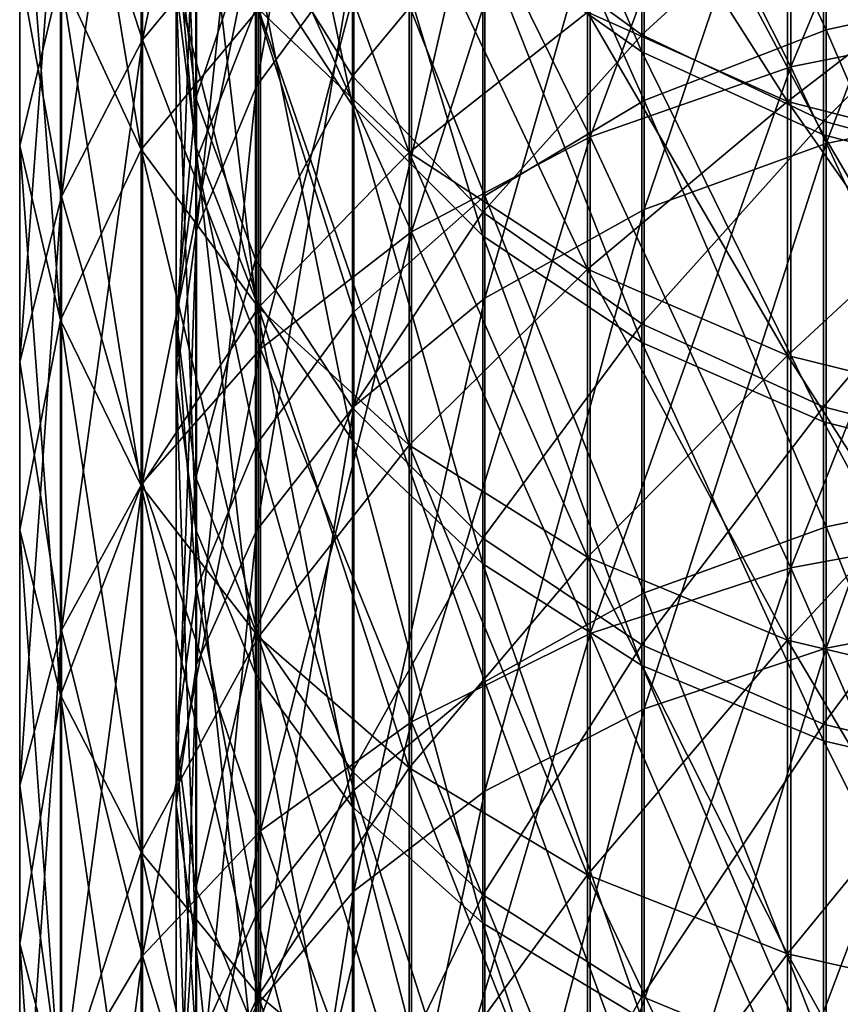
# Model space of a CAD drawing. Header units: millimetres. Extents: x -198 to 325, y 0 to 239.
# Tile 454 of 468: x 135 to 145, y 164 to 176. Entities that reach past the tile are written whole.
import ezdxf

# ---------------------------------------------------------------- set-up
doc = ezdxf.new("R2010")
doc.units = ezdxf.units.MM
doc.header["$LTSCALE"] = 65.185185
doc.layers.add('659', color=7, linetype='CONTINUOUS')
doc.layers.add('660', color=7, linetype='CONTINUOUS')

msp = doc.modelspace()

# ---------------------------------------------------------------- linework, layer by layer
at = {"layer": '659', "color": 7, "linetype": 'CONTINUOUS', "true_color": 0xe0f2ff}
for points in [[(139.205, 182.015, 190.053), (139.205, 176.826, 196.494), (137.998, 175.184, 194.957), (139.205, 182.015, 190.053)], [(137.998, 180.272, 188.631), (139.205, 182.015, 190.053), (137.998, 175.184, 194.957), (137.998, 180.272, 188.631)], [(145.056, 175.884, 27.37), (145.056, 181.625, 33.772), (142.803, 180.695, 34.527), (145.056, 175.884, 27.37)], [(145.056, 175.884, 27.37), (147.499, 176.42, 26.87), (145.056, 181.625, 33.772), (145.056, 175.884, 27.37)], [(137, 180.857, 179.101), (137, 176.41, 185.482), (137.247, 174.44, 183.877), (137, 180.857, 179.101)], [(137.247, 178.782, 177.634), (137, 180.857, 179.101), (137.247, 174.44, 183.877), (137.247, 178.782, 177.634)], [(147.499, 180.852, 200.267), (147.499, 174.975, 206.613), (145.056, 174.475, 206.075), (147.499, 180.852, 200.267)], [(145.056, 180.316, 199.765), (147.499, 180.852, 200.267), (145.056, 174.475, 206.075), (145.056, 180.316, 199.765)], [(142.803, 175.008, 28.187), (142.803, 180.695, 34.527), (140.827, 179.443, 35.545), (142.803, 175.008, 28.187)], [(142.803, 175.008, 28.187), (145.056, 175.884, 27.37), (142.803, 180.695, 34.527), (142.803, 175.008, 28.187)], [(137.985, 180.609, 169.842), (137.985, 176.786, 176.223), (139.185, 174.946, 174.924), (137.985, 180.609, 169.842)], [(139.185, 178.685, 168.671), (137.985, 180.609, 169.842), (139.185, 174.946, 174.924), (139.185, 178.685, 168.671)], [(137.998, 180.272, 188.631), (137.998, 175.184, 194.957), (137.254, 173.401, 193.288), (137.998, 180.272, 188.631)], [(137.254, 178.38, 187.088), (137.998, 180.272, 188.631), (137.254, 173.401, 193.288), (137.254, 178.38, 187.088)], [(140.802, 180.243, 161.274), (140.802, 176.998, 167.645), (142.773, 175.613, 166.803), (140.802, 180.243, 161.274)], [(142.773, 178.804, 160.529), (140.802, 180.243, 161.274), (142.773, 175.613, 166.803), (142.773, 178.804, 160.529)], [(145.056, 180.316, 199.765), (145.056, 174.475, 206.075), (142.803, 173.659, 205.198), (145.056, 180.316, 199.765)], [(142.803, 179.442, 198.946), (145.056, 180.316, 199.765), (142.803, 173.659, 205.198), (142.803, 179.442, 198.946)], [(140.827, 173.828, 29.288), (140.827, 179.443, 35.545), (139.205, 177.915, 36.786), (140.827, 173.828, 29.288)], [(140.827, 173.828, 29.288), (142.803, 175.008, 28.187), (140.827, 179.443, 35.545), (140.827, 173.828, 29.288)], [(142.803, 179.442, 198.946), (142.803, 173.659, 205.198), (140.827, 172.558, 204.016), (142.803, 179.442, 198.946)], [(140.827, 178.263, 197.841), (142.803, 179.442, 198.946), (140.827, 172.558, 204.016), (140.827, 178.263, 197.841)], [(137.247, 175.035, 48.927), (137, 177.11, 47.463), (137.247, 179.322, 55.208), (137.247, 175.035, 48.927)], [(137.247, 175.035, 48.927), (137.247, 179.322, 55.208), (137.985, 177.235, 56.477), (137.247, 175.035, 48.927)], [(137.254, 174.277, 39.743), (137.254, 179.185, 46), (137, 177.11, 47.463), (137.254, 174.277, 39.743)], [(137.254, 174.277, 39.743), (137.998, 176.17, 38.204), (137.254, 179.185, 46), (137.254, 174.277, 39.743)], [(139.185, 175.311, 57.646), (137.985, 177.235, 56.477), (139.185, 179.01, 63.921), (139.185, 175.311, 57.646)], [(139.185, 175.311, 57.646), (139.185, 179.01, 63.921), (140.802, 177.258, 64.829), (139.185, 175.311, 57.646)], [(142.773, 175.82, 65.575), (140.802, 177.258, 64.829), (142.773, 178.986, 71.862), (142.773, 175.82, 65.575)], [(142.773, 175.82, 65.575), (142.773, 178.986, 71.862), (145.023, 177.882, 72.341), (142.773, 175.82, 65.575)], [(137.247, 178.782, 177.634), (137.247, 174.44, 183.877), (137.985, 172.545, 182.334), (137.247, 178.782, 177.634)], [(137.985, 176.786, 176.223), (137.247, 178.782, 177.634), (137.985, 172.545, 182.334), (137.985, 176.786, 176.223)], [(142.773, 178.804, 160.529), (142.773, 175.613, 166.803), (145.023, 174.584, 166.178), (142.773, 178.804, 160.529)], [(145.023, 177.735, 159.975), (142.773, 178.804, 160.529), (145.023, 174.584, 166.178), (145.023, 177.735, 159.975)], [(139.185, 178.685, 168.671), (139.185, 174.946, 174.924), (140.802, 173.333, 173.784), (139.185, 178.685, 168.671)], [(140.802, 176.998, 167.645), (139.185, 178.685, 168.671), (140.802, 173.333, 173.784), (140.802, 176.998, 167.645)], [(137.254, 178.38, 187.088), (137.254, 173.401, 193.288), (137, 171.546, 191.552), (137.254, 178.38, 187.088)], [(137, 176.41, 185.482), (137.254, 178.38, 187.088), (137, 171.546, 191.552), (137, 176.41, 185.482)], [(140.827, 178.263, 197.841), (140.827, 172.558, 204.016), (139.205, 171.216, 202.574), (140.827, 178.263, 197.841)], [(139.205, 176.826, 196.494), (140.827, 178.263, 197.841), (139.205, 171.216, 202.574), (139.205, 176.826, 196.494)], [(139.205, 172.388, 30.631), (139.205, 177.915, 36.786), (137.998, 176.17, 38.204), (139.205, 172.388, 30.631)], [(139.205, 172.388, 30.631), (140.827, 173.828, 29.288), (139.205, 177.915, 36.786), (139.205, 172.388, 30.631)], [(145.023, 174.752, 66.128), (142.773, 175.82, 65.575), (145.023, 177.882, 72.341), (145.023, 174.752, 66.128)], [(145.023, 174.752, 66.128), (145.023, 177.882, 72.341), (147.464, 177.202, 72.637), (145.023, 174.752, 66.128)], [(145.023, 177.735, 159.975), (145.023, 174.584, 166.178), (147.464, 173.95, 165.793), (145.023, 177.735, 159.975)], [(147.464, 177.077, 159.634), (145.023, 177.735, 159.975), (147.464, 173.95, 165.793), (147.464, 177.077, 159.634)], [(137.985, 173.039, 50.335), (137.247, 175.035, 48.927), (137.985, 177.235, 56.477), (137.985, 173.039, 50.335)], [(137.985, 173.039, 50.335), (137.985, 177.235, 56.477), (139.185, 175.311, 57.646), (137.985, 173.039, 50.335)], [(140.802, 173.625, 58.671), (139.185, 175.311, 57.646), (140.802, 177.258, 64.829), (140.802, 173.625, 58.671)], [(140.802, 173.625, 58.671), (140.802, 177.258, 64.829), (142.773, 175.82, 65.575), (140.802, 173.625, 58.671)], [(147.464, 174.094, 66.469), (145.023, 174.752, 66.128), (147.464, 177.202, 72.637), (147.464, 174.094, 66.469)], [(137, 172.307, 41.344), (137.254, 174.277, 39.743), (137, 177.11, 47.463), (137, 172.307, 41.344)], [(137, 172.307, 41.344), (137, 177.11, 47.463), (137.247, 175.035, 48.927), (137, 172.307, 41.344)], [(140.802, 176.998, 167.645), (140.802, 173.333, 173.784), (142.773, 172.009, 172.85), (140.802, 176.998, 167.645)], [(142.773, 175.613, 166.803), (140.802, 176.998, 167.645), (142.773, 172.009, 172.85), (142.773, 175.613, 166.803)], [(137.985, 176.786, 176.223), (137.985, 172.545, 182.334), (139.185, 170.798, 180.911), (137.985, 176.786, 176.223)], [(139.185, 174.946, 174.924), (137.985, 176.786, 176.223), (139.185, 170.798, 180.911), (139.185, 174.946, 174.924)], [(139.205, 176.826, 196.494), (139.205, 171.216, 202.574), (137.998, 169.682, 200.927), (139.205, 176.826, 196.494)], [(137.998, 175.184, 194.957), (139.205, 176.826, 196.494), (137.998, 169.682, 200.927), (137.998, 175.184, 194.957)], [(147.499, 170.227, 20.833), (147.499, 176.42, 26.87), (145.056, 175.884, 27.37), (147.499, 170.227, 20.833)], [(137, 176.41, 185.482), (137, 171.546, 191.552), (137.247, 169.69, 189.816), (137, 176.41, 185.482)], [(137.247, 174.44, 183.877), (137, 176.41, 185.482), (137.247, 169.69, 189.816), (137.247, 174.44, 183.877)], [(137.998, 170.745, 32.164), (137.998, 176.17, 38.204), (137.254, 174.277, 39.743), (137.998, 170.745, 32.164)], [(137.998, 170.745, 32.164), (139.205, 172.388, 30.631), (137.998, 176.17, 38.204), (137.998, 170.745, 32.164)], [(142.773, 172.241, 59.513), (140.802, 173.625, 58.671), (142.773, 175.82, 65.575), (142.773, 172.241, 59.513)], [(142.773, 172.241, 59.513), (142.773, 175.82, 65.575), (145.023, 174.752, 66.128), (142.773, 172.241, 59.513)], [(145.056, 169.726, 21.369), (145.056, 175.884, 27.37), (142.803, 175.008, 28.187), (145.056, 169.726, 21.369)], [(145.056, 169.726, 21.369), (147.499, 170.227, 20.833), (145.056, 175.884, 27.37), (145.056, 169.726, 21.369)], [(142.773, 175.613, 166.803), (142.773, 172.009, 172.85), (145.023, 171.025, 172.156), (142.773, 175.613, 166.803)], [(145.023, 174.584, 166.178), (142.773, 175.613, 166.803), (145.023, 171.025, 172.156), (145.023, 174.584, 166.178)], [(139.185, 171.2, 51.633), (137.985, 173.039, 50.335), (139.185, 175.311, 57.646), (139.185, 171.2, 51.633)], [(139.185, 171.2, 51.633), (139.185, 175.311, 57.646), (140.802, 173.625, 58.671), (139.185, 171.2, 51.633)], [(137.998, 175.184, 194.957), (137.998, 169.682, 200.927), (137.254, 168.018, 199.141), (137.998, 175.184, 194.957)], [(137.254, 173.401, 193.288), (137.998, 175.184, 194.957), (137.254, 168.018, 199.141), (137.254, 173.401, 193.288)], [(137.247, 170.337, 42.946), (137, 172.307, 41.344), (137.247, 175.035, 48.927), (137.247, 170.337, 42.946)], [(137.247, 170.337, 42.946), (137.247, 175.035, 48.927), (137.985, 173.039, 50.335), (137.247, 170.337, 42.946)], [(142.803, 168.908, 22.243), (142.803, 175.008, 28.187), (140.827, 173.828, 29.288), (142.803, 168.908, 22.243)], [(142.803, 168.908, 22.243), (145.056, 169.726, 21.369), (142.803, 175.008, 28.187), (142.803, 168.908, 22.243)], [(147.499, 174.975, 206.613), (147.499, 168.686, 212.55), (145.056, 168.223, 211.979), (147.499, 174.975, 206.613)], [(145.056, 174.475, 206.075), (147.499, 174.975, 206.613), (145.056, 168.223, 211.979), (145.056, 174.475, 206.075)], [(139.185, 174.946, 174.924), (139.185, 170.798, 180.911), (140.802, 169.266, 179.665), (139.185, 174.946, 174.924)], [(140.802, 173.333, 173.784), (139.185, 174.946, 174.924), (140.802, 169.266, 179.665), (140.802, 173.333, 173.784)], [(145.023, 171.213, 60.138), (142.773, 172.241, 59.513), (145.023, 174.752, 66.128), (145.023, 171.213, 60.138)], [(145.023, 171.213, 60.138), (145.023, 174.752, 66.128), (147.464, 174.094, 66.469), (145.023, 171.213, 60.138)], [(145.056, 174.475, 206.075), (145.056, 168.223, 211.979), (142.803, 167.469, 211.048), (145.056, 174.475, 206.075)], [(142.803, 173.659, 205.198), (145.056, 174.475, 206.075), (142.803, 167.469, 211.048), (142.803, 173.659, 205.198)], [(145.023, 174.584, 166.178), (145.023, 171.025, 172.156), (147.464, 170.419, 171.728), (145.023, 174.584, 166.178)], [(147.464, 173.95, 165.793), (145.023, 174.584, 166.178), (147.464, 170.419, 171.728), (147.464, 173.95, 165.793)], [(137.247, 174.44, 183.877), (137.247, 169.69, 189.816), (137.985, 167.904, 188.147), (137.247, 174.44, 183.877)], [(137.985, 172.545, 182.334), (137.247, 174.44, 183.877), (137.985, 167.904, 188.147), (137.985, 172.545, 182.334)], [(137.254, 168.961, 33.829), (137.254, 174.277, 39.743), (137, 172.307, 41.344), (137.254, 168.961, 33.829)], [(137.254, 168.961, 33.829), (137.998, 170.745, 32.164), (137.254, 174.277, 39.743), (137.254, 168.961, 33.829)], [(147.464, 170.58, 60.524), (145.023, 171.213, 60.138), (147.464, 174.094, 66.469), (147.464, 170.58, 60.524)], [(140.827, 167.806, 23.422), (140.827, 173.828, 29.288), (139.205, 172.388, 30.631), (140.827, 167.806, 23.422)], [(140.827, 167.806, 23.422), (142.803, 168.908, 22.243), (140.827, 173.828, 29.288), (140.827, 167.806, 23.422)], [(140.802, 169.587, 52.771), (139.185, 171.2, 51.633), (140.802, 173.625, 58.671), (140.802, 169.587, 52.771)], [(140.802, 169.587, 52.771), (140.802, 173.625, 58.671), (142.773, 172.241, 59.513), (140.802, 169.587, 52.771)], [(142.803, 173.659, 205.198), (142.803, 167.469, 211.048), (140.827, 166.451, 209.793), (142.803, 173.659, 205.198)], [(140.827, 172.558, 204.016), (142.803, 173.659, 205.198), (140.827, 166.451, 209.793), (140.827, 172.558, 204.016)], [(137.254, 173.401, 193.288), (137.254, 168.018, 199.141), (137, 166.285, 197.282), (137.254, 173.401, 193.288)], [(137, 171.546, 191.552), (137.254, 173.401, 193.288), (137, 166.285, 197.282), (137, 171.546, 191.552)], [(140.802, 173.333, 173.784), (140.802, 169.266, 179.665), (142.773, 168.008, 178.642), (140.802, 173.333, 173.784)], [(142.773, 172.009, 172.85), (140.802, 173.333, 173.784), (142.773, 168.008, 178.642), (142.773, 172.009, 172.85)], [(137.985, 168.442, 44.487), (137.247, 170.337, 42.946), (137.985, 173.039, 50.335), (137.985, 168.442, 44.487)], [(137.985, 168.442, 44.487), (137.985, 173.039, 50.335), (139.185, 171.2, 51.633), (137.985, 168.442, 44.487)], [(137.985, 172.545, 182.334), (137.985, 167.904, 188.147), (139.185, 166.258, 186.608), (137.985, 172.545, 182.334)], [(139.185, 170.798, 180.911), (137.985, 172.545, 182.334), (139.185, 166.258, 186.608), (139.185, 170.798, 180.911)], [(140.827, 172.558, 204.016), (140.827, 166.451, 209.793), (139.205, 165.21, 208.263), (140.827, 172.558, 204.016)], [(139.205, 171.216, 202.574), (140.827, 172.558, 204.016), (139.205, 165.21, 208.263), (139.205, 171.216, 202.574)], [(139.205, 166.461, 24.86), (139.205, 172.388, 30.631), (137.998, 170.745, 32.164), (139.205, 166.461, 24.86)], [(139.205, 166.461, 24.86), (140.827, 167.806, 23.422), (139.205, 172.388, 30.631), (139.205, 166.461, 24.86)], [(137, 167.105, 35.561), (137.254, 168.961, 33.829), (137, 172.307, 41.344), (137, 167.105, 35.561)], [(137, 167.105, 35.561), (137, 172.307, 41.344), (137.247, 170.337, 42.946), (137, 167.105, 35.561)], [(142.773, 168.264, 53.705), (140.802, 169.587, 52.771), (142.773, 172.241, 59.513), (142.773, 168.264, 53.705)], [(142.773, 168.264, 53.705), (142.773, 172.241, 59.513), (145.023, 171.213, 60.138), (142.773, 168.264, 53.705)], [(142.773, 172.009, 172.85), (142.773, 168.008, 178.642), (145.023, 167.074, 177.882), (142.773, 172.009, 172.85)], [(145.023, 171.025, 172.156), (142.773, 172.009, 172.85), (145.023, 167.074, 177.882), (145.023, 171.025, 172.156)], [(137, 171.546, 191.552), (137, 166.285, 197.282), (137.247, 164.552, 195.423), (137, 171.546, 191.552)], [(137.247, 169.69, 189.816), (137, 171.546, 191.552), (137.247, 164.552, 195.423), (137.247, 169.69, 189.816)], [(139.185, 166.695, 45.908), (137.985, 168.442, 44.487), (139.185, 171.2, 51.633), (139.185, 166.695, 45.908)], [(139.205, 171.216, 202.574), (139.205, 165.21, 208.263), (137.998, 163.793, 206.516), (139.205, 171.216, 202.574)], [(137.998, 169.682, 200.927), (139.205, 171.216, 202.574), (137.998, 163.793, 206.516), (137.998, 169.682, 200.927)], [(139.185, 166.695, 45.908), (139.185, 171.2, 51.633), (140.802, 169.587, 52.771), (139.185, 166.695, 45.908)], [(145.023, 167.281, 54.399), (142.773, 168.264, 53.705), (145.023, 171.213, 60.138), (145.023, 167.281, 54.399)], [(145.023, 167.281, 54.399), (145.023, 171.213, 60.138), (147.464, 170.58, 60.524), (145.023, 167.281, 54.399)], [(145.023, 171.025, 172.156), (145.023, 167.074, 177.882), (147.464, 166.499, 177.414), (145.023, 171.025, 172.156)], [(147.464, 170.419, 171.728), (145.023, 171.025, 172.156), (147.464, 166.499, 177.414), (147.464, 170.419, 171.728)], [(137.998, 164.926, 26.503), (137.998, 170.745, 32.164), (137.254, 168.961, 33.829), (137.998, 164.926, 26.503)], [(137.998, 164.926, 26.503), (139.205, 166.461, 24.86), (137.998, 170.745, 32.164), (137.998, 164.926, 26.503)], [(139.185, 170.798, 180.911), (139.185, 166.258, 186.608), (140.802, 164.815, 185.26), (139.185, 170.798, 180.911)], [(140.802, 169.266, 179.665), (139.185, 170.798, 180.911), (140.802, 164.815, 185.26), (140.802, 169.266, 179.665)], [(147.464, 166.676, 54.826), (145.023, 167.281, 54.399), (147.464, 170.58, 60.524), (147.464, 166.676, 54.826)], [(137.247, 165.249, 37.294), (137, 167.105, 35.561), (137.247, 170.337, 42.946), (137.247, 165.249, 37.294)], [(137.247, 165.249, 37.294), (137.247, 170.337, 42.946), (137.985, 168.442, 44.487), (137.247, 165.249, 37.294)], [(147.499, 163.642, 15.225), (147.499, 170.227, 20.833), (145.056, 169.726, 21.369), (147.499, 163.642, 15.225)], [(145.056, 163.179, 15.794), (145.056, 169.726, 21.369), (142.803, 168.908, 22.243), (145.056, 163.179, 15.794)], [(145.056, 163.179, 15.794), (147.499, 163.642, 15.225), (145.056, 169.726, 21.369), (145.056, 163.179, 15.794)], [(137.247, 169.69, 189.816), (137.247, 164.552, 195.423), (137.985, 162.885, 193.636), (137.247, 169.69, 189.816)], [(137.985, 167.904, 188.147), (137.247, 169.69, 189.816), (137.985, 162.885, 193.636), (137.985, 167.904, 188.147)], [(137.998, 169.682, 200.927), (137.998, 163.793, 206.516), (137.254, 162.254, 204.619), (137.998, 169.682, 200.927)], [(137.254, 168.018, 199.141), (137.998, 169.682, 200.927), (137.254, 162.254, 204.619), (137.254, 168.018, 199.141)], [(140.802, 165.165, 47.153), (139.185, 166.695, 45.908), (140.802, 169.587, 52.771), (140.802, 165.165, 47.153)], [(140.802, 165.165, 47.153), (140.802, 169.587, 52.771), (142.773, 168.264, 53.705), (140.802, 165.165, 47.153)], [(140.802, 169.266, 179.665), (140.802, 164.815, 185.26), (142.773, 163.63, 184.154), (140.802, 169.266, 179.665)], [(142.773, 168.008, 178.642), (140.802, 169.266, 179.665), (142.773, 163.63, 184.154), (142.773, 168.008, 178.642)], [(137.254, 163.26, 28.285), (137.254, 168.961, 33.829), (137, 167.105, 35.561), (137.254, 163.26, 28.285)], [(137.254, 163.26, 28.285), (137.998, 164.926, 26.503), (137.254, 168.961, 33.829), (137.254, 163.26, 28.285)], [(142.803, 162.423, 16.722), (142.803, 168.908, 22.243), (140.827, 167.806, 23.422), (142.803, 162.423, 16.722)], [(142.803, 162.423, 16.722), (145.056, 163.179, 15.794), (142.803, 168.908, 22.243), (142.803, 162.423, 16.722)], [(147.499, 168.686, 212.55), (147.499, 162.012, 218.051), (145.056, 161.589, 217.449), (147.499, 168.686, 212.55)], [(145.056, 168.223, 211.979), (147.499, 168.686, 212.55), (145.056, 161.589, 217.449), (145.056, 168.223, 211.979)], [(137.985, 163.463, 38.961), (137.247, 165.249, 37.294), (137.985, 168.442, 44.487), (137.985, 163.463, 38.961)], [(137.985, 163.463, 38.961), (137.985, 168.442, 44.487), (139.185, 166.695, 45.908), (137.985, 163.463, 38.961)], [(142.773, 163.908, 48.175), (140.802, 165.165, 47.153), (142.773, 168.264, 53.705), (142.773, 163.908, 48.175)], [(142.773, 163.908, 48.175), (142.773, 168.264, 53.705), (145.023, 167.281, 54.399), (142.773, 163.908, 48.175)], [(145.056, 168.223, 211.979), (145.056, 161.589, 217.449), (142.803, 160.9, 216.469), (145.056, 168.223, 211.979)], [(142.803, 167.469, 211.048), (145.056, 168.223, 211.979), (142.803, 160.9, 216.469), (142.803, 167.469, 211.048)], [(137.254, 168.018, 199.141), (137.254, 162.254, 204.619), (137, 160.653, 202.646), (137.254, 168.018, 199.141)], [(137, 166.285, 197.282), (137.254, 168.018, 199.141), (137, 160.653, 202.646), (137, 166.285, 197.282)], [(142.773, 168.008, 178.642), (142.773, 163.63, 184.154), (145.023, 162.749, 183.332), (142.773, 168.008, 178.642)], [(145.023, 167.074, 177.882), (142.773, 168.008, 178.642), (145.023, 162.749, 183.332), (145.023, 167.074, 177.882)], [(137.985, 167.904, 188.147), (137.985, 162.885, 193.636), (139.185, 161.347, 191.989), (137.985, 167.904, 188.147)], [(139.185, 166.258, 186.608), (137.985, 167.904, 188.147), (139.185, 161.347, 191.989), (139.185, 166.258, 186.608)], [(140.827, 161.404, 17.974), (140.827, 167.806, 23.422), (139.205, 166.461, 24.86), (140.827, 161.404, 17.974)], [(140.827, 161.404, 17.974), (142.803, 162.423, 16.722), (140.827, 167.806, 23.422), (140.827, 161.404, 17.974)], [(142.803, 167.469, 211.048), (142.803, 160.9, 216.469), (140.827, 159.971, 215.148), (142.803, 167.469, 211.048)], [(140.827, 166.451, 209.793), (142.803, 167.469, 211.048), (140.827, 159.971, 215.148), (140.827, 166.451, 209.793)], [(145.023, 162.975, 48.935), (142.773, 163.908, 48.175), (145.023, 167.281, 54.399), (145.023, 162.975, 48.935)], [(145.023, 162.975, 48.935), (145.023, 167.281, 54.399), (147.464, 166.676, 54.826), (145.023, 162.975, 48.935)], [(137, 161.527, 30.14), (137.254, 163.26, 28.285), (137, 167.105, 35.561), (137, 161.527, 30.14)], [(137, 161.527, 30.14), (137, 167.105, 35.561), (137.247, 165.249, 37.294), (137, 161.527, 30.14)], [(145.023, 167.074, 177.882), (145.023, 162.749, 183.332), (147.464, 162.207, 182.826), (145.023, 167.074, 177.882)], [(147.464, 166.499, 177.414), (145.023, 167.074, 177.882), (147.464, 162.207, 182.826), (147.464, 166.499, 177.414)], [(139.185, 161.818, 40.497), (137.985, 163.463, 38.961), (139.185, 166.695, 45.908), (139.185, 161.818, 40.497)], [(139.185, 161.818, 40.497), (139.185, 166.695, 45.908), (140.802, 165.165, 47.153), (139.185, 161.818, 40.497)], [(147.464, 162.4, 49.402), (145.023, 162.975, 48.935), (147.464, 166.676, 54.826), (147.464, 162.4, 49.402)], [(139.205, 160.161, 19.501), (139.205, 166.461, 24.86), (137.998, 164.926, 26.503), (139.205, 160.161, 19.501)], [(139.205, 160.161, 19.501), (140.827, 161.404, 17.974), (139.205, 166.461, 24.86), (139.205, 160.161, 19.501)], [(140.827, 166.451, 209.793), (140.827, 159.971, 215.148), (139.205, 158.837, 213.536), (140.827, 166.451, 209.793)], [(139.205, 165.21, 208.263), (140.827, 166.451, 209.793), (139.205, 158.837, 213.536), (139.205, 165.21, 208.263)], [(137, 166.285, 197.282), (137, 160.653, 202.646), (137.247, 159.05, 200.674), (137, 166.285, 197.282)], [(137.247, 164.552, 195.423), (137, 166.285, 197.282), (137.247, 159.05, 200.674), (137.247, 164.552, 195.423)], [(139.185, 166.258, 186.608), (139.185, 161.347, 191.989), (140.802, 159.999, 190.545), (139.185, 166.258, 186.608)], [(140.802, 164.815, 185.26), (139.185, 166.258, 186.608), (140.802, 159.999, 190.545), (140.802, 164.815, 185.26)], [(137.247, 159.793, 31.995), (137, 161.527, 30.14), (137.247, 165.249, 37.294), (137.247, 159.793, 31.995)], [(137.247, 159.793, 31.995), (137.247, 165.249, 37.294), (137.985, 163.463, 38.961), (137.247, 159.793, 31.995)], [(139.205, 165.21, 208.263), (139.205, 158.837, 213.536), (137.998, 157.542, 211.696), (139.205, 165.21, 208.263)], [(137.998, 163.793, 206.516), (139.205, 165.21, 208.263), (137.998, 157.542, 211.696), (137.998, 163.793, 206.516)], [(140.802, 160.376, 41.844), (139.185, 161.818, 40.497), (140.802, 165.165, 47.153), (140.802, 160.376, 41.844)], [(140.802, 160.376, 41.844), (140.802, 165.165, 47.153), (142.773, 163.908, 48.175), (140.802, 160.376, 41.844)], [(137.998, 158.741, 21.244), (137.998, 164.926, 26.503), (137.254, 163.26, 28.285), (137.998, 158.741, 21.244)], [(137.998, 158.741, 21.244), (139.205, 160.161, 19.501), (137.998, 164.926, 26.503), (137.998, 158.741, 21.244)], [(140.802, 164.815, 185.26), (140.802, 159.999, 190.545), (142.773, 158.892, 189.36), (140.802, 164.815, 185.26)], [(142.773, 163.63, 184.154), (140.802, 164.815, 185.26), (142.773, 158.892, 189.36), (142.773, 163.63, 184.154)], [(137.247, 164.552, 195.423), (137.247, 159.05, 200.674), (137.985, 157.509, 198.776), (137.247, 164.552, 195.423)], [(137.985, 162.885, 193.636), (137.247, 164.552, 195.423), (137.985, 157.509, 198.776), (137.985, 162.885, 193.636)], [(142.773, 159.192, 42.949), (140.802, 160.376, 41.844), (142.773, 163.908, 48.175), (142.773, 159.192, 42.949)], [(142.773, 159.192, 42.949), (142.773, 163.908, 48.175), (145.023, 162.975, 48.935), (142.773, 159.192, 42.949)]]:
    msp.add_3dface(points, dxfattribs=at)
at = {"layer": '660', "color": 7, "linetype": 'CONTINUOUS', "true_color": 0xe0f2ff}
for points in [[(138.048, 177.528, 198.46), (138.048, 182.72, 192.134), (136.585, 175.759, 196.909), (138.048, 177.528, 198.46)], [(136.585, 175.759, 196.909), (138.048, 182.72, 192.134), (136.585, 180.853, 190.702), (136.585, 175.759, 196.909)], [(147.285, 175.956, 208.456), (147.285, 181.805, 202.211), (144.618, 175.425, 207.925), (147.285, 175.956, 208.456)], [(144.618, 175.425, 207.925), (147.285, 181.805, 202.211), (144.618, 181.24, 201.716), (144.618, 175.425, 207.925)], [(147.285, 181.805, 29.789), (147.285, 175.956, 23.544), (144.618, 181.24, 30.284), (147.285, 181.805, 29.789)], [(144.618, 175.425, 207.925), (144.618, 181.24, 201.716), (142.134, 174.556, 207.056), (144.618, 175.425, 207.925)], [(142.134, 174.556, 207.056), (144.618, 181.24, 201.716), (142.134, 180.316, 200.905), (142.134, 174.556, 207.056)], [(144.618, 181.24, 30.284), (144.618, 175.425, 24.075), (142.134, 180.316, 31.095), (144.618, 181.24, 30.284)], [(144.618, 181.24, 30.284), (147.285, 175.956, 23.544), (144.618, 175.425, 24.075), (144.618, 181.24, 30.284)], [(135.066, 176.645, 187.472), (135.066, 181.12, 181.227), (135.062, 174.446, 185.786), (135.066, 176.645, 187.472)], [(135.062, 174.446, 185.786), (135.066, 181.12, 181.227), (135.062, 178.816, 179.688), (135.062, 174.446, 185.786)], [(136.585, 175.759, 196.909), (136.585, 180.853, 190.702), (135.579, 173.818, 195.207), (136.585, 175.759, 196.909)], [(135.579, 173.818, 195.207), (136.585, 180.853, 190.702), (135.579, 178.805, 189.13), (135.579, 173.818, 195.207)], [(136.585, 180.853, 41.298), (136.585, 175.759, 35.091), (135.579, 178.805, 42.87), (136.585, 180.853, 41.298)], [(136.585, 180.853, 41.298), (138.048, 177.528, 33.54), (136.585, 175.759, 35.091), (136.585, 180.853, 41.298)], [(135.568, 176.551, 178.174), (135.568, 180.418, 171.956), (136.566, 174.402, 176.738), (135.568, 176.551, 178.174)], [(136.566, 174.402, 176.738), (135.568, 180.418, 171.956), (136.566, 178.179, 170.663), (136.566, 174.402, 176.738)], [(142.134, 174.556, 207.056), (142.134, 180.316, 200.905), (139.919, 173.379, 205.879), (142.134, 174.556, 207.056)], [(139.919, 173.379, 205.879), (142.134, 180.316, 200.905), (139.919, 179.064, 199.808), (139.919, 173.379, 205.879)], [(142.134, 180.316, 31.095), (142.134, 174.556, 24.944), (139.919, 179.064, 32.192), (142.134, 180.316, 31.095)], [(142.134, 180.316, 31.095), (144.618, 175.425, 24.075), (142.134, 174.556, 24.944), (142.134, 180.316, 31.095)], [(138.023, 176.138, 169.485), (138.023, 179.438, 163.311), (139.888, 174.364, 168.46), (138.023, 176.138, 169.485)], [(139.888, 174.364, 168.46), (138.023, 179.438, 163.311), (139.888, 177.6, 162.405), (139.888, 174.364, 168.46)], [(139.919, 173.379, 205.879), (139.919, 179.064, 199.808), (138.048, 171.933, 204.433), (139.919, 173.379, 205.879)], [(138.048, 171.933, 204.433), (139.919, 179.064, 199.808), (138.048, 177.528, 198.46), (138.048, 171.933, 204.433)], [(139.919, 179.064, 32.192), (139.919, 173.379, 26.121), (138.048, 177.528, 33.54), (139.919, 179.064, 32.192)], [(139.919, 179.064, 32.192), (142.134, 174.556, 24.944), (139.919, 173.379, 26.121), (139.919, 179.064, 32.192)], [(142.099, 176.102, 161.666), (142.099, 178.89, 155.512), (144.579, 174.994, 161.12), (142.099, 176.102, 161.666)], [(144.579, 174.994, 161.12), (142.099, 178.89, 155.512), (144.579, 177.749, 155.039), (144.579, 174.994, 161.12)], [(135.062, 178.816, 52.312), (135.066, 176.645, 44.528), (135.062, 174.446, 46.214), (135.062, 178.816, 52.312)], [(135.062, 174.446, 185.786), (135.062, 178.816, 179.688), (135.568, 172.285, 184.127), (135.062, 174.446, 185.786)], [(135.568, 172.285, 184.127), (135.062, 178.816, 179.688), (135.568, 176.551, 178.174), (135.568, 172.285, 184.127)], [(135.062, 178.816, 52.312), (135.062, 174.446, 46.214), (135.568, 176.551, 53.826), (135.062, 178.816, 52.312)], [(135.579, 173.818, 195.207), (135.579, 178.805, 189.13), (135.066, 171.771, 193.411), (135.579, 173.818, 195.207)], [(135.066, 171.771, 193.411), (135.579, 178.805, 189.13), (135.066, 176.645, 187.472), (135.066, 171.771, 193.411)], [(135.579, 178.805, 42.87), (135.579, 173.818, 36.793), (135.066, 176.645, 44.528), (135.579, 178.805, 42.87)], [(135.579, 178.805, 42.87), (136.585, 175.759, 35.091), (135.579, 173.818, 36.793), (135.579, 178.805, 42.87)], [(136.566, 178.179, 61.337), (135.568, 176.551, 53.826), (136.566, 174.402, 55.262), (136.566, 178.179, 61.337)], [(136.566, 174.402, 176.738), (136.566, 178.179, 170.663), (138.023, 172.442, 175.429), (136.566, 174.402, 176.738)], [(138.023, 172.442, 175.429), (136.566, 178.179, 170.663), (138.023, 176.138, 169.485), (138.023, 172.442, 175.429)], [(136.566, 178.179, 61.337), (136.566, 174.402, 55.262), (138.023, 176.138, 62.515), (136.566, 178.179, 61.337)], [(144.579, 177.749, 76.961), (142.099, 176.102, 70.334), (144.579, 174.994, 70.88), (144.579, 177.749, 76.961)], [(144.579, 174.994, 161.12), (144.579, 177.749, 155.039), (147.244, 174.313, 160.784), (144.579, 174.994, 161.12)], [(147.244, 174.313, 160.784), (144.579, 177.749, 155.039), (147.244, 177.048, 154.749), (147.244, 174.313, 160.784)], [(144.579, 177.749, 76.961), (144.579, 174.994, 70.88), (147.244, 177.048, 77.251), (144.579, 177.749, 76.961)], [(138.048, 171.933, 204.433), (138.048, 177.528, 198.46), (136.585, 170.27, 202.77), (138.048, 171.933, 204.433)], [(136.585, 170.27, 202.77), (138.048, 177.528, 198.46), (136.585, 175.759, 196.909), (136.585, 170.27, 202.77)], [(138.048, 177.528, 33.54), (138.048, 171.933, 27.567), (136.585, 175.759, 35.091), (138.048, 177.528, 33.54)], [(139.888, 177.6, 69.595), (138.023, 176.138, 62.515), (139.888, 174.364, 63.54), (139.888, 177.6, 69.595)], [(138.048, 177.528, 33.54), (139.919, 173.379, 26.121), (138.048, 171.933, 27.567), (138.048, 177.528, 33.54)], [(139.888, 174.364, 168.46), (139.888, 177.6, 162.405), (142.099, 172.917, 167.625), (139.888, 174.364, 168.46)], [(142.099, 172.917, 167.625), (139.888, 177.6, 162.405), (142.099, 176.102, 161.666), (142.099, 172.917, 167.625)], [(139.888, 177.6, 69.595), (139.888, 174.364, 63.54), (142.099, 176.102, 70.334), (139.888, 177.6, 69.595)], [(147.244, 177.048, 77.251), (144.579, 174.994, 70.88), (147.244, 174.313, 71.216), (147.244, 177.048, 77.251)], [(135.066, 171.771, 193.411), (135.066, 176.645, 187.472), (135.062, 169.687, 191.584), (135.066, 171.771, 193.411)], [(135.062, 169.687, 191.584), (135.066, 176.645, 187.472), (135.062, 174.446, 185.786), (135.062, 169.687, 191.584)], [(135.066, 176.645, 44.528), (135.066, 171.771, 38.589), (135.062, 174.446, 46.214), (135.066, 176.645, 44.528)], [(135.568, 176.551, 53.826), (135.062, 174.446, 46.214), (135.568, 172.285, 47.873), (135.568, 176.551, 53.826)], [(135.066, 176.645, 44.528), (135.579, 173.818, 36.793), (135.066, 171.771, 38.589), (135.066, 176.645, 44.528)], [(135.568, 172.285, 184.127), (135.568, 176.551, 178.174), (136.566, 170.234, 182.554), (135.568, 172.285, 184.127)], [(136.566, 170.234, 182.554), (135.568, 176.551, 178.174), (136.566, 174.402, 176.738), (136.566, 170.234, 182.554)], [(135.568, 176.551, 53.826), (135.568, 172.285, 47.873), (136.566, 174.402, 55.262), (135.568, 176.551, 53.826)], [(138.023, 176.138, 62.515), (136.566, 174.402, 55.262), (138.023, 172.442, 56.571), (138.023, 176.138, 62.515)], [(138.023, 172.442, 175.429), (138.023, 176.138, 169.485), (139.888, 170.738, 174.291), (138.023, 172.442, 175.429)], [(139.888, 170.738, 174.291), (138.023, 176.138, 169.485), (139.888, 174.364, 168.46), (139.888, 170.738, 174.291)], [(138.023, 176.138, 62.515), (138.023, 172.442, 56.571), (139.888, 174.364, 63.54), (138.023, 176.138, 62.515)], [(142.099, 176.102, 70.334), (139.888, 174.364, 63.54), (142.099, 172.917, 64.375), (142.099, 176.102, 70.334)], [(142.099, 172.917, 167.625), (142.099, 176.102, 161.666), (144.579, 171.847, 167.007), (142.099, 172.917, 167.625)], [(144.579, 171.847, 167.007), (142.099, 176.102, 161.666), (144.579, 174.994, 161.12), (144.579, 171.847, 167.007)], [(142.099, 176.102, 70.334), (142.099, 172.917, 64.375), (144.579, 174.994, 70.88), (142.099, 176.102, 70.334)], [(147.285, 169.711, 214.305), (147.285, 175.956, 208.456), (144.618, 169.216, 213.74), (147.285, 169.711, 214.305)], [(144.618, 169.216, 213.74), (147.285, 175.956, 208.456), (144.618, 175.425, 207.925), (144.618, 169.216, 213.74)], [(147.285, 175.956, 23.544), (147.285, 169.711, 17.695), (144.618, 175.425, 24.075), (147.285, 175.956, 23.544)], [(136.585, 170.27, 202.77), (136.585, 175.759, 196.909), (135.579, 168.444, 200.944), (136.585, 170.27, 202.77)], [(135.579, 168.444, 200.944), (136.585, 175.759, 196.909), (135.579, 173.818, 195.207), (135.579, 168.444, 200.944)], [(136.585, 175.759, 35.091), (136.585, 170.27, 29.23), (135.579, 173.818, 36.793), (136.585, 175.759, 35.091)], [(136.585, 175.759, 35.091), (138.048, 171.933, 27.567), (136.585, 170.27, 29.23), (136.585, 175.759, 35.091)], [(144.618, 169.216, 213.74), (144.618, 175.425, 207.925), (142.134, 168.405, 212.816), (144.618, 169.216, 213.74)], [(142.134, 168.405, 212.816), (144.618, 175.425, 207.925), (142.134, 174.556, 207.056), (142.134, 168.405, 212.816)], [(144.618, 175.425, 24.075), (144.618, 169.216, 18.26), (142.134, 174.556, 24.944), (144.618, 175.425, 24.075)], [(144.618, 175.425, 24.075), (147.285, 169.711, 17.695), (144.618, 169.216, 18.26), (144.618, 175.425, 24.075)], [(144.579, 174.994, 70.88), (142.099, 172.917, 64.375), (144.579, 171.847, 64.993), (144.579, 174.994, 70.88)], [(144.579, 171.847, 167.007), (144.579, 174.994, 161.12), (147.244, 171.19, 166.628), (144.579, 171.847, 167.007)], [(147.244, 171.19, 166.628), (144.579, 174.994, 161.12), (147.244, 174.313, 160.784), (147.244, 171.19, 166.628)], [(144.579, 174.994, 70.88), (144.579, 171.847, 64.993), (147.244, 174.313, 71.216), (144.579, 174.994, 70.88)], [(142.134, 168.405, 212.816), (142.134, 174.556, 207.056), (139.919, 167.308, 211.564), (142.134, 168.405, 212.816)], [(139.919, 167.308, 211.564), (142.134, 174.556, 207.056), (139.919, 173.379, 205.879), (139.919, 167.308, 211.564)], [(142.134, 174.556, 24.944), (142.134, 168.405, 19.184), (139.919, 173.379, 26.121), (142.134, 174.556, 24.944)], [(142.134, 174.556, 24.944), (144.618, 169.216, 18.26), (142.134, 168.405, 19.184), (142.134, 174.556, 24.944)], [(135.062, 174.446, 46.214), (135.066, 171.771, 38.589), (135.062, 169.687, 40.416), (135.062, 174.446, 46.214)], [(135.062, 169.687, 191.584), (135.062, 174.446, 185.786), (135.568, 167.639, 189.788), (135.062, 169.687, 191.584)], [(135.568, 167.639, 189.788), (135.062, 174.446, 185.786), (135.568, 172.285, 184.127), (135.568, 167.639, 189.788)], [(135.062, 174.446, 46.214), (135.062, 169.687, 40.416), (135.568, 172.285, 47.873), (135.062, 174.446, 46.214)], [(136.566, 174.402, 55.262), (135.568, 172.285, 47.873), (136.566, 170.234, 49.446), (136.566, 174.402, 55.262)], [(136.566, 170.234, 182.554), (136.566, 174.402, 176.738), (138.023, 168.364, 181.119), (136.566, 170.234, 182.554)], [(138.023, 168.364, 181.119), (136.566, 174.402, 176.738), (138.023, 172.442, 175.429), (138.023, 168.364, 181.119)], [(136.566, 174.402, 55.262), (136.566, 170.234, 49.446), (138.023, 172.442, 56.571), (136.566, 174.402, 55.262)], [(139.888, 174.364, 63.54), (138.023, 172.442, 56.571), (139.888, 170.738, 57.709), (139.888, 174.364, 63.54)], [(139.888, 170.738, 174.291), (139.888, 174.364, 168.46), (142.099, 169.349, 173.362), (139.888, 170.738, 174.291)], [(142.099, 169.349, 173.362), (139.888, 174.364, 168.46), (142.099, 172.917, 167.625), (142.099, 169.349, 173.362)], [(139.888, 174.364, 63.54), (139.888, 170.738, 57.709), (142.099, 172.917, 64.375), (139.888, 174.364, 63.54)], [(147.244, 174.313, 71.216), (144.579, 171.847, 64.993), (147.244, 171.19, 65.372), (147.244, 174.313, 71.216)], [(135.579, 168.444, 200.944), (135.579, 173.818, 195.207), (135.066, 166.519, 199.019), (135.579, 168.444, 200.944)], [(135.066, 166.519, 199.019), (135.579, 173.818, 195.207), (135.066, 171.771, 193.411), (135.066, 166.519, 199.019)], [(135.579, 173.818, 36.793), (135.579, 168.444, 31.056), (135.066, 171.771, 38.589), (135.579, 173.818, 36.793)], [(135.579, 173.818, 36.793), (136.585, 170.27, 29.23), (135.579, 168.444, 31.056), (135.579, 173.818, 36.793)], [(139.919, 167.308, 211.564), (139.919, 173.379, 205.879), (138.048, 165.96, 210.028), (139.919, 167.308, 211.564)], [(138.048, 165.96, 210.028), (139.919, 173.379, 205.879), (138.048, 171.933, 204.433), (138.048, 165.96, 210.028)], [(139.919, 173.379, 26.121), (139.919, 167.308, 20.436), (138.048, 171.933, 27.567), (139.919, 173.379, 26.121)], [(139.919, 173.379, 26.121), (142.134, 168.405, 19.184), (139.919, 167.308, 20.436), (139.919, 173.379, 26.121)], [(142.099, 172.917, 64.375), (139.888, 170.738, 57.709), (142.099, 169.349, 58.638), (142.099, 172.917, 64.375)], [(142.099, 169.349, 173.362), (142.099, 172.917, 167.625), (144.579, 168.321, 172.676), (142.099, 169.349, 173.362)], [(144.579, 168.321, 172.676), (142.099, 172.917, 167.625), (144.579, 171.847, 167.007), (144.579, 168.321, 172.676)], [(142.099, 172.917, 64.375), (142.099, 169.349, 58.638), (144.579, 171.847, 64.993), (142.099, 172.917, 64.375)], [(138.023, 172.442, 56.571), (136.566, 170.234, 49.446), (138.023, 168.364, 50.881), (138.023, 172.442, 56.571)], [(138.023, 168.364, 181.119), (138.023, 172.442, 175.429), (139.888, 166.739, 179.872), (138.023, 168.364, 181.119)], [(139.888, 166.739, 179.872), (138.023, 172.442, 175.429), (139.888, 170.738, 174.291), (139.888, 166.739, 179.872)], [(138.023, 172.442, 56.571), (138.023, 168.364, 50.881), (139.888, 170.738, 57.709), (138.023, 172.442, 56.571)], [(135.568, 172.285, 47.873), (135.062, 169.687, 40.416), (135.568, 167.639, 42.212), (135.568, 172.285, 47.873)], [(135.568, 167.639, 189.788), (135.568, 172.285, 184.127), (136.566, 165.696, 188.084), (135.568, 167.639, 189.788)], [(136.566, 165.696, 188.084), (135.568, 172.285, 184.127), (136.566, 170.234, 182.554), (136.566, 165.696, 188.084)], [(135.568, 172.285, 47.873), (135.568, 167.639, 42.212), (136.566, 170.234, 49.446), (135.568, 172.285, 47.873)], [(138.048, 165.96, 210.028), (138.048, 171.933, 204.433), (136.585, 164.409, 208.259), (138.048, 165.96, 210.028)], [(136.585, 164.409, 208.259), (138.048, 171.933, 204.433), (136.585, 170.27, 202.77), (136.585, 164.409, 208.259)], [(138.048, 171.933, 27.567), (138.048, 165.96, 21.972), (136.585, 170.27, 29.23), (138.048, 171.933, 27.567)], [(138.048, 171.933, 27.567), (139.919, 167.308, 20.436), (138.048, 165.96, 21.972), (138.048, 171.933, 27.567)], [(144.579, 171.847, 64.993), (142.099, 169.349, 58.638), (144.579, 168.321, 59.324), (144.579, 171.847, 64.993)], [(144.579, 168.321, 172.676), (144.579, 171.847, 167.007), (147.244, 167.691, 172.254), (144.579, 168.321, 172.676)], [(147.244, 167.691, 172.254), (144.579, 171.847, 167.007), (147.244, 171.19, 166.628), (147.244, 167.691, 172.254)], [(144.579, 171.847, 64.993), (144.579, 168.321, 59.324), (147.244, 171.19, 65.372), (144.579, 171.847, 64.993)], [(135.066, 166.519, 199.019), (135.066, 171.771, 193.411), (135.062, 164.559, 197.059), (135.066, 166.519, 199.019)], [(135.062, 164.559, 197.059), (135.066, 171.771, 193.411), (135.062, 169.687, 191.584), (135.062, 164.559, 197.059)], [(135.066, 171.771, 38.589), (135.066, 166.519, 32.981), (135.062, 169.687, 40.416), (135.066, 171.771, 38.589)], [(135.066, 171.771, 38.589), (135.579, 168.444, 31.056), (135.066, 166.519, 32.981), (135.066, 171.771, 38.589)], [(147.244, 171.19, 65.372), (144.579, 168.321, 59.324), (147.244, 167.691, 59.746), (147.244, 171.19, 65.372)], [(139.888, 170.738, 57.709), (138.023, 168.364, 50.881), (139.888, 166.739, 52.128), (139.888, 170.738, 57.709)], [(139.888, 166.739, 179.872), (139.888, 170.738, 174.291), (142.099, 165.413, 178.854), (139.888, 166.739, 179.872)], [(142.099, 165.413, 178.854), (139.888, 170.738, 174.291), (142.099, 169.349, 173.362), (142.099, 165.413, 178.854)], [(139.888, 170.738, 57.709), (139.888, 166.739, 52.128), (142.099, 169.349, 58.638), (139.888, 170.738, 57.709)], [(136.566, 170.234, 49.446), (135.568, 167.639, 42.212), (136.566, 165.696, 43.916), (136.566, 170.234, 49.446)], [(136.585, 164.409, 208.259), (136.585, 170.27, 202.77), (135.579, 162.707, 206.318), (136.585, 164.409, 208.259)], [(135.579, 162.707, 206.318), (136.585, 170.27, 202.77), (135.579, 168.444, 200.944), (135.579, 162.707, 206.318)], [(136.585, 170.27, 29.23), (136.585, 164.409, 23.741), (135.579, 168.444, 31.056), (136.585, 170.27, 29.23)], [(136.566, 165.696, 188.084), (136.566, 170.234, 182.554), (138.023, 163.924, 186.53), (136.566, 165.696, 188.084)], [(138.023, 163.924, 186.53), (136.566, 170.234, 182.554), (138.023, 168.364, 181.119), (138.023, 163.924, 186.53)], [(136.566, 170.234, 49.446), (136.566, 165.696, 43.916), (138.023, 168.364, 50.881), (136.566, 170.234, 49.446)], [(136.585, 170.27, 29.23), (138.048, 165.96, 21.972), (136.585, 164.409, 23.741), (136.585, 170.27, 29.23)], [(147.285, 163.097, 219.733), (147.285, 169.711, 214.305), (144.618, 162.64, 219.137), (147.285, 163.097, 219.733)], [(144.618, 162.64, 219.137), (147.285, 169.711, 214.305), (144.618, 169.216, 213.74), (144.618, 162.64, 219.137)], [(147.285, 169.711, 17.695), (147.285, 163.097, 12.267), (144.618, 169.216, 18.26), (147.285, 169.711, 17.695)], [(135.062, 169.687, 40.416), (135.066, 166.519, 32.981), (135.062, 164.559, 34.941), (135.062, 169.687, 40.416)], [(135.062, 164.559, 197.059), (135.062, 169.687, 191.584), (135.568, 162.633, 195.133), (135.062, 164.559, 197.059)], [(135.568, 162.633, 195.133), (135.062, 169.687, 191.584), (135.568, 167.639, 189.788), (135.568, 162.633, 195.133)], [(135.062, 169.687, 40.416), (135.062, 164.559, 34.941), (135.568, 167.639, 42.212), (135.062, 169.687, 40.416)], [(142.099, 169.349, 58.638), (139.888, 166.739, 52.128), (142.099, 165.413, 53.146), (142.099, 169.349, 58.638)], [(142.099, 165.413, 178.854), (142.099, 169.349, 173.362), (144.579, 164.433, 178.102), (142.099, 165.413, 178.854)], [(144.579, 164.433, 178.102), (142.099, 169.349, 173.362), (144.579, 168.321, 172.676), (144.579, 164.433, 178.102)], [(142.099, 169.349, 58.638), (142.099, 165.413, 53.146), (144.579, 168.321, 59.324), (142.099, 169.349, 58.638)], [(144.618, 162.64, 219.137), (144.618, 169.216, 213.74), (142.134, 161.892, 218.162), (144.618, 162.64, 219.137)], [(142.134, 161.892, 218.162), (144.618, 169.216, 213.74), (142.134, 168.405, 212.816), (142.134, 161.892, 218.162)], [(144.618, 169.216, 18.26), (144.618, 162.64, 12.863), (142.134, 168.405, 19.184), (144.618, 169.216, 18.26)], [(144.618, 169.216, 18.26), (147.285, 163.097, 12.267), (144.618, 162.64, 12.863), (144.618, 169.216, 18.26)], [(135.579, 162.707, 206.318), (135.579, 168.444, 200.944), (135.066, 160.911, 204.271), (135.579, 162.707, 206.318)], [(135.066, 160.911, 204.271), (135.579, 168.444, 200.944), (135.066, 166.519, 199.019), (135.066, 160.911, 204.271)], [(135.579, 168.444, 31.056), (135.579, 162.707, 25.682), (135.066, 166.519, 32.981), (135.579, 168.444, 31.056)], [(135.579, 168.444, 31.056), (136.585, 164.409, 23.741), (135.579, 162.707, 25.682), (135.579, 168.444, 31.056)], [(138.023, 168.364, 50.881), (136.566, 165.696, 43.916), (138.023, 163.924, 45.47), (138.023, 168.364, 50.881)], [(138.023, 163.924, 186.53), (138.023, 168.364, 181.119), (139.888, 162.383, 185.179), (138.023, 163.924, 186.53)], [(139.888, 162.383, 185.179), (138.023, 168.364, 181.119), (139.888, 166.739, 179.872), (139.888, 162.383, 185.179)], [(138.023, 168.364, 50.881), (138.023, 163.924, 45.47), (139.888, 166.739, 52.128), (138.023, 168.364, 50.881)], [(142.134, 161.892, 218.162), (142.134, 168.405, 212.816), (139.919, 160.878, 216.841), (142.134, 161.892, 218.162)], [(139.919, 160.878, 216.841), (142.134, 168.405, 212.816), (139.919, 167.308, 211.564), (139.919, 160.878, 216.841)], [(142.134, 168.405, 19.184), (142.134, 161.892, 13.838), (139.919, 167.308, 20.436), (142.134, 168.405, 19.184)], [(142.134, 168.405, 19.184), (144.618, 162.64, 12.863), (142.134, 161.892, 13.838), (142.134, 168.405, 19.184)], [(144.579, 168.321, 59.324), (142.099, 165.413, 53.146), (144.579, 164.433, 53.898), (144.579, 168.321, 59.324)], [(144.579, 164.433, 178.102), (144.579, 168.321, 172.676), (147.244, 163.831, 177.64), (144.579, 164.433, 178.102)], [(147.244, 163.831, 177.64), (144.579, 168.321, 172.676), (147.244, 167.691, 172.254), (147.244, 163.831, 177.64)], [(144.579, 168.321, 59.324), (144.579, 164.433, 53.898), (147.244, 167.691, 59.746), (144.579, 168.321, 59.324)], [(135.568, 167.639, 42.212), (135.062, 164.559, 34.941), (135.568, 162.633, 36.867), (135.568, 167.639, 42.212)], [(135.568, 162.633, 195.133), (135.568, 167.639, 189.788), (136.566, 160.805, 193.305), (135.568, 162.633, 195.133)], [(136.566, 160.805, 193.305), (135.568, 167.639, 189.788), (136.566, 165.696, 188.084), (136.566, 160.805, 193.305)], [(135.568, 167.639, 42.212), (135.568, 162.633, 36.867), (136.566, 165.696, 43.916), (135.568, 167.639, 42.212)], [(147.244, 167.691, 59.746), (144.579, 164.433, 53.898), (147.244, 163.831, 54.36), (147.244, 167.691, 59.746)], [(139.919, 160.878, 216.841), (139.919, 167.308, 211.564), (138.048, 159.634, 215.22), (139.919, 160.878, 216.841)], [(138.048, 159.634, 215.22), (139.919, 167.308, 211.564), (138.048, 165.96, 210.028), (138.048, 159.634, 215.22)], [(139.919, 167.308, 20.436), (139.919, 160.878, 15.159), (138.048, 165.96, 21.972), (139.919, 167.308, 20.436)], [(139.919, 167.308, 20.436), (142.134, 161.892, 13.838), (139.919, 160.878, 15.159), (139.919, 167.308, 20.436)], [(139.888, 166.739, 52.128), (138.023, 163.924, 45.47), (139.888, 162.383, 46.821), (139.888, 166.739, 52.128)], [(139.888, 162.383, 185.179), (139.888, 166.739, 179.872), (142.099, 161.127, 184.077), (139.888, 162.383, 185.179)], [(142.099, 161.127, 184.077), (139.888, 166.739, 179.872), (142.099, 165.413, 178.854), (142.099, 161.127, 184.077)], [(139.888, 166.739, 52.128), (139.888, 162.383, 46.821), (142.099, 165.413, 53.146), (139.888, 166.739, 52.128)], [(135.066, 160.911, 204.271), (135.066, 166.519, 199.019), (135.062, 159.084, 202.187), (135.066, 160.911, 204.271)], [(135.062, 159.084, 202.187), (135.066, 166.519, 199.019), (135.062, 164.559, 197.059), (135.062, 159.084, 202.187)], [(135.066, 166.519, 32.981), (135.066, 160.911, 27.729), (135.062, 164.559, 34.941), (135.066, 166.519, 32.981)], [(135.066, 166.519, 32.981), (135.579, 162.707, 25.682), (135.066, 160.911, 27.729), (135.066, 166.519, 32.981)], [(138.048, 159.634, 215.22), (138.048, 165.96, 210.028), (136.585, 158.202, 213.353), (138.048, 159.634, 215.22)], [(136.585, 158.202, 213.353), (138.048, 165.96, 210.028), (136.585, 164.409, 208.259), (136.585, 158.202, 213.353)], [(138.048, 165.96, 21.972), (138.048, 159.634, 16.78), (136.585, 164.409, 23.741), (138.048, 165.96, 21.972)], [(138.048, 165.96, 21.972), (139.919, 160.878, 15.159), (138.048, 159.634, 16.78), (138.048, 165.96, 21.972)], [(136.566, 165.696, 43.916), (135.568, 162.633, 36.867), (136.566, 160.805, 38.695), (136.566, 165.696, 43.916)], [(136.566, 160.805, 193.305), (136.566, 165.696, 188.084), (138.023, 159.139, 191.639), (136.566, 160.805, 193.305)], [(138.023, 159.139, 191.639), (136.566, 165.696, 188.084), (138.023, 163.924, 186.53), (138.023, 159.139, 191.639)], [(136.566, 165.696, 43.916), (136.566, 160.805, 38.695), (138.023, 163.924, 45.47), (136.566, 165.696, 43.916)], [(142.099, 165.413, 53.146), (139.888, 162.383, 46.821), (142.099, 161.127, 47.923), (142.099, 165.413, 53.146)], [(142.099, 161.127, 184.077), (142.099, 165.413, 178.854), (144.579, 160.198, 183.262), (142.099, 161.127, 184.077)], [(144.579, 160.198, 183.262), (142.099, 165.413, 178.854), (144.579, 164.433, 178.102), (144.579, 160.198, 183.262)], [(142.099, 165.413, 53.146), (142.099, 161.127, 47.923), (144.579, 164.433, 53.898), (142.099, 165.413, 53.146)], [(135.062, 164.559, 34.941), (135.066, 160.911, 27.729), (135.062, 159.084, 29.813), (135.062, 164.559, 34.941)], [(135.062, 159.084, 202.187), (135.062, 164.559, 197.059), (135.568, 157.288, 200.139), (135.062, 159.084, 202.187)], [(135.568, 157.288, 200.139), (135.062, 164.559, 197.059), (135.568, 162.633, 195.133), (135.568, 157.288, 200.139)], [(135.062, 164.559, 34.941), (135.062, 159.084, 29.813), (135.568, 162.633, 36.867), (135.062, 164.559, 34.941)], [(136.585, 158.202, 213.353), (136.585, 164.409, 208.259), (135.579, 156.63, 211.305), (136.585, 158.202, 213.353)], [(135.579, 156.63, 211.305), (136.585, 164.409, 208.259), (135.579, 162.707, 206.318), (135.579, 156.63, 211.305)], [(136.585, 164.409, 23.741), (136.585, 158.202, 18.647), (135.579, 162.707, 25.682), (136.585, 164.409, 23.741)], [(136.585, 164.409, 23.741), (138.048, 159.634, 16.78), (136.585, 158.202, 18.647), (136.585, 164.409, 23.741)], [(144.579, 164.433, 53.898), (142.099, 161.127, 47.923), (144.579, 160.198, 48.738), (144.579, 164.433, 53.898)], [(144.579, 160.198, 183.262), (144.579, 164.433, 178.102), (147.244, 159.628, 182.762), (144.579, 160.198, 183.262)], [(147.244, 159.628, 182.762), (144.579, 164.433, 178.102), (147.244, 163.831, 177.64), (147.244, 159.628, 182.762)], [(144.579, 164.433, 53.898), (144.579, 160.198, 48.738), (147.244, 163.831, 54.36), (144.579, 164.433, 53.898)], [(138.023, 163.924, 45.47), (136.566, 160.805, 38.695), (138.023, 159.139, 40.361), (138.023, 163.924, 45.47)], [(138.023, 159.139, 191.639), (138.023, 163.924, 186.53), (139.888, 157.69, 190.19), (138.023, 159.139, 191.639)], [(139.888, 157.69, 190.19), (138.023, 163.924, 186.53), (139.888, 162.383, 185.179), (139.888, 157.69, 190.19)], [(138.023, 163.924, 45.47), (138.023, 159.139, 40.361), (139.888, 162.383, 46.821), (138.023, 163.924, 45.47)], [(147.244, 163.831, 54.36), (144.579, 160.198, 48.738), (147.244, 159.628, 49.238), (147.244, 163.831, 54.36)]]:
    msp.add_3dface(points, dxfattribs=at)

doc.saveas('drawing.dxf')
